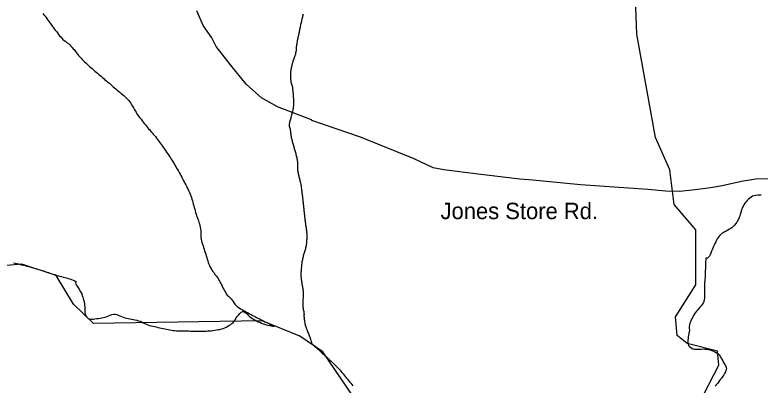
# Model space of a CAD drawing. Extents: x 1950930 to 2061844, y 904556 to 1017002.
# Drawn here: x 1986500 to 1990812, y 933163 to 935305 of the extents above; entities that cross this region are included whole.
import ezdxf

# ---------------------------------------------------------------- set-up
doc = ezdxf.new("R2010")
doc.units = 0
for name, color, linetype in [('Exist Hydrographic Creek Single Shore', 7, 'Continuous'), ('Exist Hydrographic Misc Water Feature', 7, 'Continuous'), ('Exist Road Secondary Type 51 Attributed', 7, 'Continuous'), ('Exist Road Secondary Type 51 Label', 7, 'Continuous')]:
    doc.layers.add(name, color=color, linetype=linetype)

msp = doc.modelspace()

# ---------------------------------------------------------------- linework, layer by layer
at = {"layer": 'Exist Hydrographic Creek Single Shore'}
for points in [[(1990529.9, 931519.3), (1990562.9, 931557.9), (1990604.9, 931691.6), (1990529.9, 932175.6), (1990406, 932358.7), (1990364, 932576.1), (1990364, 932874.8), (1990572.9, 933277.4), (1990564.9, 933359.7), (1990390, 933402.6), (1990331, 933449.8), (1990323, 933558.3), (1990439.8, 933742.9), (1990439.8, 934061.3), (1990315, 934208.2), (1990289.9, 934409), (1990206.9, 934594.4), (1990098.8, 935194), (1990082.8, 935611.2)], [(1990529.9, 931519.3), (1990480.1, 931526.8), (1990430, 931652.5), (1990139, 931983.5), (1990072, 932152.3), (1990039, 932175.8), (1989747, 932201.6), (1989271.9, 932526.5), (1988822, 932568.6), (1988705.9, 932636.6), (1988621.8, 932736.8), (1988555.8, 932951.5), (1988280.8, 933354.3), (1988148, 933445.6), (1987930.8, 933535.4), (1986955.8, 933519.4), (1986839.9, 933630.2), (1986739.9, 933796.4), (1986539.9, 933862.8), (1986364.8, 933846.7)]]:
    msp.add_lwpolyline(points, dxfattribs=at)
at = {"layer": 'Exist Hydrographic Misc Water Feature'}
for points in [[(1986662.1, 935312), (1986668.4, 935304.5), (1986674.4, 935297.1), (1986680.7, 935288.8), (1986686.7, 935281), (1986692.4, 935272.8), (1986698.4, 935264.6), (1986704.3, 935256.4), (1986710.7, 935249), (1986716.4, 935240.4), (1986722.4, 935233), (1986728.3, 935224.8), (1986734.1, 935216.2), (1986740.4, 935207.9), (1986746.4, 935200.5), (1986752.1, 935192.3), (1986758.5, 935184.4), (1986765, 935177), (1986771.8, 935169.5), (1986778.1, 935162), (1986786.1, 935156.3), (1986794.5, 935150.2), (1986802.3, 935144.1), (1986810.3, 935138.4), (1986817.7, 935131.6), (1986824.5, 935124.1), (1986830.8, 935116.7), (1986837.8, 935109.1), (1986844.2, 935101.7), (1986850.5, 935093.4), (1986856.7, 935085.5), (1986862.8, 935078.1), (1986869, 935069.8), (1986875.9, 935062.3), (1986882.7, 935054.8), (1986889.1, 935047.3), (1986896, 935040.6), (1986903.2, 935033), (1986910.6, 935026.5), (1986917.6, 935019.9), (1986925, 935013), (1986932.3, 935006.2), (1986940.1, 934999.8), (1986947.7, 934993.7), (1986955.5, 934986.9), (1986963.3, 934980), (1986970.7, 934973.2), (1986978.7, 934967.6), (1986986.1, 934960.7), (1986993.4, 934953.9), (1987000.8, 934947.6), (1987008.6, 934941.4), (1987016, 934934.7), (1987023.4, 934927.9), (1987031.4, 934922.2), (1987038.8, 934915.4), (1987046.6, 934908.9), (1987054.5, 934902.9), (1987061.9, 934896), (1987069.3, 934889.2), (1987077.1, 934882.8), (1987084.7, 934876.7), (1987092.3, 934869.9), (1987100.3, 934863.4), (1987107.7, 934857.5), (1987115.4, 934850.6), (1987123.4, 934844), (1987130.8, 934838.1), (1987138.6, 934831.2), (1987145.4, 934823.6), (1987152.4, 934817), (1987158.7, 934808.7), (1987164.7, 934801.3), (1987170.2, 934793.2), (1987175.5, 934784.6), (1987180.4, 934776.6), (1987185.8, 934767.2), (1987190.7, 934758.7), (1987196, 934749.8)], [(1988167.4, 935308.3), (1988165.9, 935302.4), (1988164.7, 935296.6), (1988163.3, 935291), (1988161.4, 935285.3), (1988160, 935279.4), (1988159, 935273.1), (1988157.5, 935267.2), (1988156.3, 935261.7), (1988154.4, 935255.9), (1988153, 935250), (1988152.2, 935244.5), (1988150.6, 935237.8), (1988149.7, 935232.3), (1988148.7, 935226.4), (1988147.3, 935220.9), (1988146.5, 935215), (1988144.8, 935208.3), (1988144, 935202.8), (1988143, 935197.1), (1988141.9, 935191.3), (1988140.5, 935185.3), (1988139.5, 935179.1), (1988137.6, 935173.2), (1988136.8, 935167.7), (1988135.4, 935161.8), (1988133.9, 935156.3), (1988132.7, 935150.5), (1988131.9, 935144), (1988130.7, 935138.2), (1988130, 935132.5), (1988129, 935126.7), (1988128.4, 935120.2), (1988128.4, 935114.6), (1988128, 935107.7), (1988127.6, 935102.1), (1988127, 935096.6), (1988126.2, 935090.6), (1988124.5, 935084.4), (1988123.3, 935078.4), (1988121.4, 935072.7), (1988119.6, 935067.2), (1988117.7, 935061.4), (1988115.7, 935056.5), (1988113.4, 935050.7), (1988111.2, 935045), (1988108.9, 935039.2), (1988107.3, 935033.8), (1988105.8, 935027.9), (1988104, 935022.1), (1988103, 935015.8), (1988101.5, 935009.9), (1988100.3, 935004.4), (1988099.3, 934998.4), (1988097.9, 934993), (1988097.2, 934986.2), (1988096.6, 934980.6), (1988095.6, 934974.7), (1988095.4, 934968.2), (1988095.4, 934962.6), (1988094.8, 934956.9), (1988094.6, 934950), (1988095, 934944.3), (1988094.8, 934938.7), (1988095, 934932.1), (1988095.8, 934926.4), (1988096, 934920.6), (1988097.2, 934914.8), (1988098.9, 934909.2), (1988100.3, 934903.3), (1988102, 934897.4), (1988104, 934891.8), (1988105.6, 934885.9), (1988106.3, 934880.1), (1988106.9, 934873.6), (1988107.7, 934868.1), (1988107.9, 934862.4), (1988108.5, 934855.8), (1988109.3, 934850), (1988110.2, 934844.2), (1988110.4, 934838.5)], [(1988110.4, 934838.5), (1988110.6, 934831.5), (1988110.8, 934825.9), (1988111.2, 934820.1), (1988111.8, 934813.5), (1988111.6, 934807.8), (1988112, 934802.1), (1988111.8, 934795.6), (1988111.6, 934790), (1988111.6, 934784.4), (1988111.2, 934777.5), (1988110.8, 934771.9), (1988109.7, 934766.3), (1988109.3, 934760.4), (1988107.5, 934754.9), (1988106.5, 934748.2), (1988104.6, 934742.3), (1988103.2, 934736.9), (1988101.7, 934731), (1988100.5, 934725.1), (1988098.7, 934719.8), (1988097.2, 934713.1), (1988096.2, 934707.6), (1988094.4, 934701.7), (1988092.9, 934695.9), (1988091.1, 934690), (1988089.4, 934684.6), (1988088.2, 934677.8), (1988087, 934672), (1988086.4, 934666.5), (1988086.4, 934660.7), (1988088.4, 934655.2), (1988090.3, 934649.1), (1988091.9, 934643.3), (1988093.5, 934637.8), (1988093.8, 934632), (1988094.4, 934625.4), (1988095.6, 934619.6), (1988096.4, 934613.8), (1988096.6, 934608), (1988097.9, 934602.2), (1988099.3, 934595.8), (1988100.5, 934590), (1988101.5, 934584.1), (1988103.6, 934578.2), (1988104.8, 934572.7), (1988106.7, 934566.7), (1988107.9, 934561.3), (1988110, 934555.3), (1988111.6, 934549.4), (1988113.2, 934543.8), (1988114.7, 934537.9), (1988116.7, 934531.9), (1988118.4, 934526.4), (1988119.8, 934520.5), (1988121.8, 934514.9), (1988123.1, 934509.1), (1988124.7, 934503.1), (1988126.4, 934497.6), (1988127.8, 934491.7), (1988129.4, 934486.1), (1988130.7, 934480.3), (1988132.1, 934474.4), (1988133.3, 934468.5), (1988134.1, 934463.1), (1988135.2, 934457.3), (1988135.4, 934450.3), (1988135.8, 934444.6), (1988135.6, 934439), (1988135.4, 934432.5), (1988135.8, 934426.8), (1988135.4, 934420.3), (1988135.4, 934414.7), (1988135.8, 934408.9), (1988136.4, 934403.1), (1988137.4, 934396.5), (1988138.2, 934390.7), (1988139.3, 934384.8), (1988140.9, 934378.9), (1988142.1, 934373.4), (1988143.6, 934367.5), (1988145.2, 934361.5), (1988146.9, 934356.1), (1988148.1, 934350.2), (1988149.1, 934344.3), (1988150.8, 934338.8), (1988152.2, 934332.1), (1988153.8, 934326.2), (1988154.9, 934320.3), (1988155.7, 934315), (1988156.5, 934309.2), (1988157.1, 934303.3), (1988158.1, 934296.7), (1988159, 934290.9), (1988159.8, 934285.2), (1988160.4, 934279.3), (1988161, 934272.8), (1988161.8, 934266.9), (1988162.4, 934261.2), (1988163.3, 934255.3)], [(1987196, 934749.8), (1987201, 934741.4), (1987206.5, 934733.2), (1987211.8, 934724.7), (1987217.8, 934716.5), (1987223.5, 934708.3), (1987229.9, 934700.5), (1987235.8, 934692.3), (1987242.6, 934684.7), (1987248.5, 934677.3), (1987254.9, 934669), (1987261.2, 934661.6), (1987268, 934653.6), (1987274, 934646.3), (1987280.7, 934638.8), (1987287.1, 934630.5), (1987293.4, 934623), (1987299.8, 934615.5), (1987306.4, 934608), (1987312.7, 934600.6), (1987318.9, 934591.9), (1987324.8, 934584.5), (1987331.2, 934576.2), (1987337.5, 934568.9), (1987342.9, 934560.2), (1987349.2, 934552), (1987354.7, 934544.7), (1987360.5, 934536), (1987366.4, 934527.9), (1987371.8, 934519.7), (1987377.7, 934511.1), (1987383, 934503), (1987389, 934494.8), (1987394.3, 934486.3), (1987399.9, 934478.2), (1987405.2, 934469.6), (1987410.1, 934461.6), (1987415.8, 934452.2), (1987420.8, 934444.1), (1987426.3, 934435.6), (1987431.2, 934427.6), (1987436.1, 934418.2), (1987441.1, 934409.8), (1987446, 934400.9), (1987450.9, 934392.5), (1987455.8, 934383.2), (1987460.3, 934374.5), (1987465.3, 934366), (1987469.6, 934356.7), (1987474.5, 934347.9), (1987479, 934339.5), (1987483.9, 934330.3), (1987488.2, 934321), (1987493.4, 934312.9), (1987497.7, 934303.8), (1987502.2, 934294.6), (1987506.7, 934285.4), (1987510.6, 934276.2), (1987514.7, 934267.1), (1987518.2, 934258.1), (1987521.2, 934248.3), (1987524.3, 934239.2), (1987527, 934229.1), (1987529.7, 934220.2), (1987532.3, 934210.4), (1987535, 934200.3), (1987537.4, 934190.6), (1987540.3, 934181.2), (1987542.8, 934171.6), (1987545.4, 934161.8), (1987548.1, 934152.5), (1987551.2, 934142.7), (1987554.9, 934133.6), (1987558.4, 934123.7), (1987561.8, 934114.7), (1987564.9, 934104.4), (1987568, 934095.5), (1987570.7, 934085.8), (1987572.7, 934075.6), (1987574.1, 934066.5), (1987575, 934055.8), (1987575.2, 934046.1), (1987575.2, 934036.3), (1987575.2, 934026.6), (1987576, 934015.9), (1987577, 934006.8), (1987579.7, 933996.7), (1987581.7, 933987), (1987585.4, 933978), (1987588.5, 933968.2), (1987592, 933958.7), (1987595.5, 933948.9), (1987598.1, 933939.9), (1987601.2, 933930.1), (1987604.3, 933919.9), (1987607, 933910.9), (1987610, 933901.2), (1987612.5, 933891.1), (1987615.8, 933882), (1987618.9, 933872.2)], [(1990817.5, 934261.4), (1990807.8, 934261.6), (1990797.6, 934261.9), (1990787.5, 934260.1), (1990777.5, 934258.1), (1990768, 934255), (1990759.6, 934250.2), (1990752, 934243.6), (1990744.3, 934237.6), (1990737.1, 934230.1), (1990730.7, 934222.2), (1990724, 934215), (1990718, 934206.6), (1990712.7, 934197.7), (1990708.2, 934189.1), (1990705.1, 934180.2), (1990702, 934170.1), (1990699.6, 934160.4), (1990696.7, 934150.6), (1990694.2, 934140.9), (1990690.5, 934132.1), (1990687, 934122.9), (1990681.7, 934113.9), (1990676.8, 934105.3), (1990670.6, 934096.9), (1990663.9, 934089), (1990657.1, 934081.5), (1990649.7, 934075.4), (1990641.9, 934069.7), (1990633.7, 934064), (1990624.7, 934058.5), (1990615.9, 934053.8), (1990607.1, 934049), (1990598.7, 934044.6), (1990590.1, 934039), (1990582.7, 934032.4), (1990575.5, 934025), (1990568.9, 934017.1), (1990563.8, 934008.9), (1990559.1, 934000.3), (1990554.6, 933991.2), (1990550.1, 933982.2), (1990545.6, 933973.1), (1990541.7, 933964.4), (1990537.6, 933955.2), (1990533.3, 933945.8), (1990530.2, 933936.9), (1990526.9, 933926.8), (1990523, 933917.3), (1990518.7, 933909), (1990506.6, 933897.8)], [(1988163.3, 934255.3), (1988164.3, 934249.1), (1988164.7, 934243.3), (1988165.3, 934237.6), (1988166.1, 934231.7), (1988166.8, 934225.2), (1988167.4, 934219.4), (1988168.2, 934213.6), (1988168.4, 934207.9), (1988169.4, 934201.2), (1988170.2, 934195.5), (1988170.6, 934189.7), (1988171.3, 934184), (1988171.9, 934177.3), (1988172.7, 934171.6), (1988172.9, 934165.8), (1988174.1, 934160), (1988174.3, 934153.4), (1988175.2, 934148.1), (1988175.4, 934141.9), (1988176, 934136.1), (1988176.8, 934129.9), (1988177.4, 934124.1), (1988178.2, 934118.4), (1988178.8, 934112.5), (1988179.9, 934105.9), (1988180.7, 934100.1), (1988181.5, 934094.4), (1988182.1, 934088.5), (1988183.2, 934081.9), (1988184.4, 934076.4), (1988185.2, 934070.6), (1988185.8, 934064.8), (1988186.4, 934058.3), (1988187.7, 934052.4), (1988187.9, 934046.7), (1988188.7, 934040.8), (1988188.9, 934035.1), (1988189.1, 934028.6), (1988189.5, 934022.9), (1988188.9, 934017.3), (1988189.1, 934010.4), (1988188.7, 934004.8), (1988188.1, 933999.1), (1988187.9, 933992.2), (1988187.3, 933986.7), (1988186.4, 933981.2), (1988185.2, 933974.4), (1988184.8, 933968.8), (1988183.4, 933962.9), (1988181.9, 933957.5), (1988181.1, 933951.5), (1988179.3, 933946.1), (1988177.4, 933940.3), (1988176, 933933.6), (1988173.7, 933927.9), (1988172.3, 933922.4), (1988170.4, 933916.6), (1988168.6, 933910.7), (1988167.4, 933905.3), (1988165.9, 933899.5), (1988164.5, 933893.5), (1988163.7, 933888), (1988162, 933881.3), (1988161.2, 933875.8), (1988160.6, 933869.8), (1988159.6, 933864.3), (1988158.5, 933857.9), (1988158.5, 933851.9), (1988157.5, 933846.4), (1988156.9, 933839.5), (1988156.3, 933833.9), (1988155.9, 933828.3), (1988155.5, 933821.4), (1988155.1, 933815.9), (1988154.9, 933810.2), (1988154.7, 933803.7), (1988155.1, 933798), (1988154.9, 933792.3), (1988155.7, 933786.6), (1988156.3, 933779.9), (1988156.9, 933774.2), (1988157.7, 933768.3), (1988158.5, 933762.6), (1988159.4, 933755.9), (1988160.2, 933750.2), (1988161, 933744.3), (1988161.6, 933738.6), (1988163.3, 933732.7), (1988163.9, 933726.4), (1988165.1, 933720.6), (1988166.1, 933714.7), (1988167.4, 933708.9), (1988167.6, 933703.1), (1988167.8, 933696.7), (1988168.2, 933690.9), (1988167.6, 933685.3), (1988167.4, 933678.8), (1988167.8, 933672.7), (1988167.2, 933667.1)], [(1987618.9, 933872.2), (1987622.3, 933863.2), (1987626, 933854), (1987629.5, 933845), (1987634.8, 933835.7), (1987640.2, 933827.6), (1987646.1, 933819), (1987652.1, 933811.6), (1987657.8, 933803.4), (1987663.8, 933794.8), (1987669.7, 933787.4), (1987675.4, 933779.2), (1987681, 933770.7), (1987685.7, 933761.8), (1987690.6, 933752.5), (1987694.7, 933744.2), (1987699.6, 933734.9), (1987703.7, 933726.2), (1987708.5, 933717), (1987713, 933708.6), (1987718.3, 933699.6), (1987723.2, 933691.1), (1987729.2, 933682.9), (1987736.1, 933676.3), (1987743.9, 933669.4), (1987750.7, 933661.8), (1987757.5, 933654.3), (1987763.8, 933646), (1987769.2, 933637.5), (1987775.5, 933629.2), (1987781.9, 933621.8), (1987788.8, 933615.1), (1987797.2, 933610.1), (1987805.9, 933604.7), (1987814.3, 933599.8), (1987822.9, 933594.9), (1987831.3, 933589.5), (1987839.9, 933584.6), (1987848.9, 933580.3), (1987857.7, 933575.3), (1987866.3, 933570.8), (1987875.4, 933565.7), (1987884, 933561.6), (1987893, 933557), (1987902, 933552), (1987911.1, 933547.8), (1987919.7, 933543.6), (1987929.1, 933538.6), (1987938.1, 933534), (1987947.1, 933529.6), (1987956, 933524.6), (1987964.8, 933520.5), (1987973.8, 933516.3), (1987982.6, 933510.9), (1987991, 933503.8), (1988000.7, 933501.7)], [(1990506.6, 933897.8), (1990498, 933897.1), (1990496.8, 933887.2), (1990496.6, 933877.5), (1990495.7, 933867.9), (1990495.5, 933856.9), (1990495.5, 933846.4), (1990495.1, 933836.3), (1990494.7, 933825.8), (1990493.9, 933816.2), (1990493.5, 933806.2), (1990492.9, 933796.5), (1990492.9, 933786.8), (1990491.8, 933775.9), (1990491, 933765.9), (1990490.8, 933756.2), (1990490.4, 933746.5), (1990490, 933736.4), (1990489.6, 933726), (1990489.6, 933716.2), (1990489.6, 933706.1), (1990490, 933695.4), (1990490, 933685.7), (1990490.2, 933676), (1990489.4, 933665.9), (1990488.1, 933656.4), (1990486.5, 933646.4), (1990482.4, 933637.3), (1990476.5, 933629.3), (1990469.7, 933622.2), (1990462.7, 933613.9), (1990456.8, 933605.9), (1990450.4, 933598), (1990444.5, 933590.8), (1990437.9, 933582.5), (1990432.4, 933574.4), (1990427, 933565.4), (1990422.1, 933556.4), (1990417.4, 933548.6), (1990412.9, 933538.8), (1990408.8, 933529.6), (1990405.5, 933520.7), (1990402.6, 933511.1), (1990401.4, 933501.1), (1990402, 933491.3), (1990402.2, 933480.6), (1990401, 933470.7), (1990399.6, 933461.3), (1990397.5, 933451.4), (1990395.9, 933441.5), (1990394.6, 933431.5), (1990394.2, 933421.9), (1990394.2, 933411.3), (1990394.8, 933400.7), (1990398.1, 933391.2), (1990404.5, 933383.8), (1990412.9, 933378), (1990422.1, 933373), (1990431.6, 933371.1), (1990441.2, 933370), (1990451.9, 933369.7), (1990461.7, 933370.2), (1990471.5, 933371.1), (1990481.8, 933371.6), (1990492, 933371.2), (1990502.1, 933370.1), (1990511.5, 933368.7), (1990521.8, 933365.9), (1990531.4, 933362.4), (1990541, 933358.9), (1990550.5, 933354.6), (1990558.9, 933349.3), (1990567.1, 933344.5), (1990574.1, 933337.7), (1990580.4, 933330.2), (1990585.1, 933321), (1990590.5, 933312.1), (1990595.4, 933302.8), (1990600.1, 933293.5), (1990606.3, 933284.5), (1990611.6, 933275.6), (1990615.5, 933265.2), (1990616.5, 933256.5), (1990613.8, 933248.4), (1990610.8, 933239.2), (1990606.3, 933230.5), (1990601.5, 933222.3), (1990595.8, 933214.3), (1990589.6, 933205.5), (1990583.3, 933197.1), (1990576.7, 933189.2), (1990570.4, 933180.3), (1990564.2, 933171.9), (1990557.9, 933164), (1990551.7, 933156)], [(1986491.3, 933870.8), (1986500.9, 933868.1), (1986510.7, 933866.1), (1986520.6, 933863.5), (1986530.4, 933861.1), (1986540.3, 933858.9), (1986549.5, 933856.6), (1986559.8, 933853.8), (1986569, 933851.3), (1986578.8, 933848.5), (1986588.3, 933846.7), (1986598.1, 933844), (1986607.7, 933840.5), (1986617, 933837.8), (1986626.8, 933835.2), (1986636.4, 933831.7), (1986645.7, 933829), (1986655.3, 933825.5), (1986665.2, 933822.9), (1986674.6, 933819.4), (1986683.8, 933815.9), (1986693.7, 933813.2), (1986702.9, 933810.6), (1986712.5, 933807.1), (1986722.4, 933804.4), (1986731.6, 933801.8), (1986741.2, 933798.3), (1986750.7, 933795.6), (1986760.3, 933792.9), (1986770.1, 933790.2), (1986780, 933787.9), (1986789.2, 933784.8), (1986799.5, 933782.5), (1986808.7, 933779.9), (1986818.1, 933777.2), (1986828.6, 933773.7), (1986838, 933769.4), (1986847, 933765.2), (1986854.8, 933760.7), (1986851.3, 933751.9), (1986855.4, 933743.5), (1986860.6, 933734.3), (1986866.5, 933726.1), (1986871.8, 933717.9), (1986876.8, 933708.7), (1986882.1, 933700.2), (1986886.6, 933690.9), (1986890.1, 933681.9), (1986893.2, 933672.1), (1986896, 933663.1), (1986898.5, 933653), (1986900.8, 933643.4), (1986902, 933633.4), (1986903.4, 933623.5), (1986904.2, 933613.5), (1986904.2, 933603.8), (1986904.7, 933593.2), (1986905.7, 933583.4), (1986907.3, 933573.3), (1986911.4, 933564.2), (1986917.2, 933556), (1986924.3, 933548.4), (1986933.4, 933545.8), (1986943.2, 933543.9), (1986953.9, 933543.5), (1986963.5, 933545.3), (1986973.6, 933547.4), (1986983.2, 933548.8), (1986993.2, 933550.2), (1987003.3, 933551.9), (1987012.7, 933553.2), (1987022.6, 933555.4), (1987032, 933559.3), (1987041.6, 933563.5), (1987050.9, 933567.4), (1987060.3, 933571.2), (1987069.9, 933572.5), (1987079.4, 933572.3), (1987089.2, 933570.5), (1987098.4, 933567), (1987108.1, 933563.5), (1987117.5, 933559.3), (1987126.7, 933555.8), (1987136.8, 933552.2), (1987146.2, 933550.4), (1987155.8, 933547.7), (1987166.3, 933545.7), (1987175.7, 933543.9)], [(1988167.2, 933667.1), (1988167, 933660.7), (1988167, 933654.9), (1988166.8, 933648.9), (1988166.5, 933642.4), (1988165.9, 933636.8), (1988166.3, 933631.2), (1988166.1, 933624.7), (1988165.9, 933618.9), (1988166.8, 933613.2), (1988167.4, 933607.4), (1988168.4, 933600.7), (1988169.6, 933594.9), (1988170.9, 933589), (1988171.9, 933583.2), (1988172.7, 933577.7), (1988173.3, 933571.2), (1988172.7, 933565.2), (1988172.7, 933559.5), (1988172.9, 933553), (1988173.1, 933547.3), (1988173.9, 933541.4), (1988175, 933535.6), (1988175.8, 933530.3), (1988177.2, 933523.5), (1988178.4, 933517.7), (1988179.9, 933511.7), (1988181.5, 933506.2), (1988183.2, 933500.3), (1988185.2, 933494.3), (1988187.3, 933488.7), (1988189.3, 933483.5), (1988191.8, 933477.9), (1988193.8, 933472.3), (1988195.9, 933467.1), (1988198.3, 933461.5), (1988200.8, 933455.4), (1988202.4, 933449.9), (1988204.3, 933443.9), (1988206.5, 933439.1), (1988208.6, 933433.2), (1988210.2, 933427.6), (1988212.1, 933421.6), (1988214.1, 933416.1), (1988216.2, 933410), (1988219, 933401.9)], [(1987175.7, 933543.9), (1987185.6, 933542.4), (1987195, 933540.5), (1987205.3, 933537.7), (1987214.5, 933535.2), (1987224.1, 933531.6), (1987233.4, 933528.2), (1987242.4, 933523.6), (1987251.4, 933518.6), (1987260, 933514.5), (1987269.6, 933511), (1987279.3, 933508.2), (1987288.9, 933506.4), (1987298.6, 933503.7), (1987308.4, 933501), (1987318.2, 933499.5), (1987328.1, 933496.7), (1987337.9, 933494.9), (1987347.2, 933492.2), (1987357.2, 933490.3), (1987367, 933488.4), (1987376.9, 933486.5), (1987386.7, 933484.6), (1987396.6, 933482.7), (1987406.6, 933481.2), (1987416.5, 933479.3), (1987426.1, 933478.2), (1987435.9, 933476.3), (1987446, 933476), (1987455.8, 933476.1), (1987466.1, 933475.8), (1987476.3, 933476.2), (1987486, 933476), (1987496.2, 933476), (1987506.1, 933475.8), (1987516.1, 933475.5), (1987526.2, 933475.2), (1987536, 933475.3), (1987546.3, 933475), (1987555.9, 933474.7), (1987566.2, 933474.4), (1987576.2, 933474.5), (1987586.5, 933474.2), (1987596.3, 933474.7), (1987606.1, 933475.2), (1987616, 933475.7), (1987626, 933476.6), (1987635.9, 933477.2), (1987646.1, 933478.4), (1987656, 933480.2), (1987665.8, 933481.6), (1987675.7, 933483.7), (1987685.5, 933485.1), (1987695.3, 933487.2), (1987705.2, 933490.6), (1987714.6, 933493.6), (1987723, 933498.4), (1987732.2, 933503.1), (1987740.4, 933508.7), (1987748.6, 933514), (1987756.4, 933520.5), (1987764, 933527.1), (1987770.6, 933534.2), (1987775.9, 933543.1), (1987781.3, 933552.1), (1987786.8, 933560.1), (1987793.1, 933567.7), (1987801.6, 933576.2), (1987809.5, 933584.3), (1987818, 933588.3), (1987825.7, 933587.1), (1987833.1, 933583.2), (1987841.1, 933577), (1987848.7, 933569.4), (1987856.5, 933562.2), (1987864.5, 933554.5), (1987872.5, 933548.7), (1987880.9, 933543.4), (1987889.9, 933538.4), (1987898.5, 933534.3), (1987908, 933529.5), (1987917.2, 933525.8), (1987926.2, 933521.9), (1987935.7, 933517.7), (1987945.1, 933515), (1987954.7, 933511.5), (1987964.2, 933509.7), (1987974.4, 933506.9), (1987983.8, 933505.5), (1987991, 933503.8), (1988000.7, 933501.7)], [(1988219, 933401.9), (1988226.4, 933395.1), (1988233.8, 933388.3), (1988241.6, 933381.8), (1988249, 933375), (1988256.4, 933368.3), (1988263.7, 933361.4), (1988271.1, 933355), (1988278.5, 933348.2), (1988286.3, 933341.3), (1988293.3, 933334.6), (1988300.6, 933327.8), (1988308.4, 933321.3), (1988315.4, 933314.7), (1988322.8, 933307.8), (1988330.2, 933301), (1988337.4, 933293.8), (1988344.3, 933287.1), (1988351.3, 933280.3), (1988358.5, 933272.7), (1988365.4, 933266), (1988372.4, 933258.5), (1988379.2, 933250.9), (1988385.5, 933243.5), (1988391.9, 933236), (1988398.5, 933228.5), (1988404.6, 933219.9), (1988410.6, 933212.4), (1988417.3, 933204.1), (1988423.7, 933196.6), (1988429.6, 933189.3), (1988436, 933181.8), (1988442.8, 933173.1), (1988448.7, 933165.7), (1988455.1, 933158.2)]]:
    msp.add_lwpolyline(points, dxfattribs=at)
at = {"layer": 'Exist Road Secondary Type 51 Attributed'}
msp.add_lwpolyline([(1990896.7, 934355.6), (1990786.6, 934354), (1990704.7, 934340.2), (1990592.5, 934316.4), (1990536.5, 934306.6), (1990510.6, 934302.6), (1990418.5, 934290.8), (1990346.6, 934283), (1990266.7, 934285.3), (1990162.7, 934293.6), (1989772.9, 934320.6), (1989496.9, 934349.2), (1989420.9, 934353.5), (1989181, 934384), (1988981.1, 934408.5), (1988919.2, 934420.7), (1988809.3, 934471), (1988499.6, 934597.8), (1988217.9, 934694.4), (1988216.1, 934698.5), (1988020.2, 934773), (1987926.4, 934825.3), (1987838.5, 934903.5), (1987746.9, 935015.7), (1987665.1, 935121.8), (1987639.2, 935171.9), (1987589.4, 935243.9), (1987553.5, 935328)], dxfattribs=at)

# ---------------------------------------------------------------- texts
at = {"layer": 'Exist Road Secondary Type 51 Label'}
msp.add_text('Jones Store Rd.', height=95, dxfattribs=at).set_placement((1988962.9, 934122.9))

doc.saveas('drawing.dxf')
